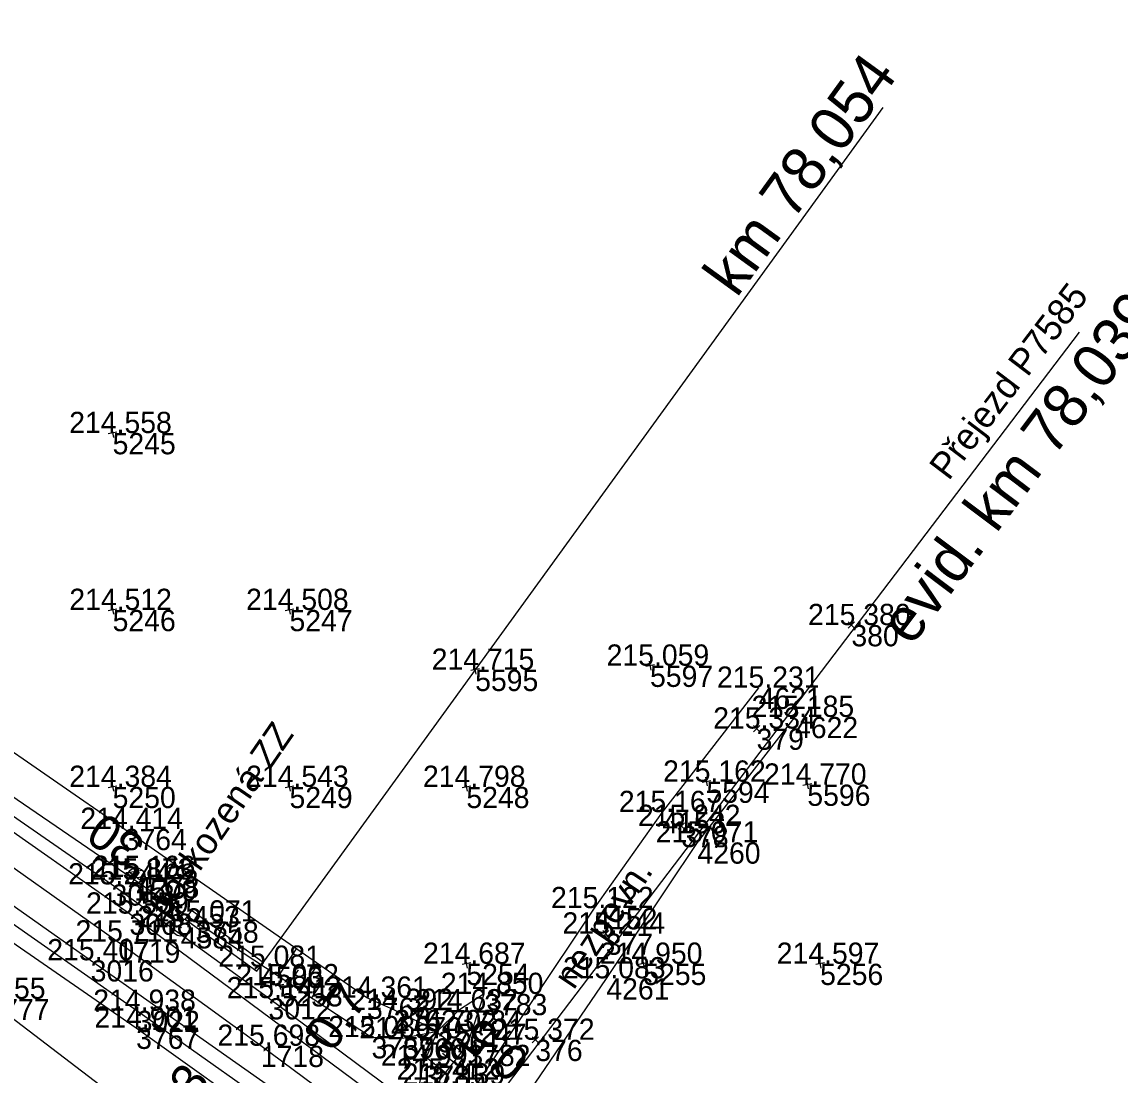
# Model space of a CAD drawing. Extents: x -556590 to -554855, y -1137918 to -1135717.
# Drawn here: x -556025.1 to -555963, y -1136076.3 to -1136016.8 of the extents above; entities that cross this region are included whole.
import ezdxf

# ---------------------------------------------------------------- set-up
doc = ezdxf.new("R2010")
doc.units = 0
for name, color, linetype in [('Vrstva 1', 7, 'Continuous'), ('Vrstva 11', 7, 'Continuous'), ('Vrstva 4', 7, 'Continuous'), ('Vrstva 48', 7, 'Continuous'), ('Vrstva 49', 7, 'Continuous'), ('Vrstva 50', 7, 'Continuous'), ('Vrstva 51', 7, 'Continuous'), ('Vrstva 60', 7, 'Continuous'), ('Vrstva 61', 7, 'Continuous'), ('Vrstva 7', 7, 'Continuous'), ('Vrstva 9', 7, 'Continuous')]:
    doc.layers.add(name, color=color, linetype=linetype)

msp = doc.modelspace()

# ---------------------------------------------------------------- linework, layer by layer
at = {"layer": 'Vrstva 1'}
msp.add_lwpolyline([(-555960.154, -1136115.276), (-555966.686, -1136109.789), (-555972.391, -1136105.07), (-555980.79, -1136098.271), (-555988.861, -1136091.894), (-555996.698, -1136085.814), (-556000.171, -1136083.173), (-556003.144, -1136080.927), (-556011.619, -1136074.635), (-556019.74, -1136068.744), (-556028.634, -1136062.449), (-556038.038, -1136055.957), (-556046.905, -1136049.988), (-556056.242, -1136043.855), (-556065.684, -1136037.797), (-556074.529, -1136032.231), (-556083.366, -1136026.759), (-556092.119, -1136021.415), (-556099.887, -1136016.72), (-556108.312, -1136011.656), (-556117.392, -1136006.238), (-556126.405, -1136000.873), (-556135.067, -1135995.727), (-556144.312, -1135990.237)], dxfattribs=at)
at = {"layer": 'Vrstva 11'}
for p, q in [((-556019.077, -1136064.801), (-556018.255, -1136065.383)), ((-556018.327, -1136064.722), (-556019.02, -1136064.841)), ((-556018.167, -1136065.075), (-556018.588, -1136065.147))]:
    msp.add_line(p, q, dxfattribs=at)
msp.add_circle((-556018.666, -1136065.092), 0.503, dxfattribs=at)
msp.add_arc((-556018.666, -1136065.092), 0.503, 324.70988, 144.70988, dxfattribs=at)
at = {"layer": 'Vrstva 4'}
msp.add_line((-556001.658, -1136082.05), (-555965.339, -1136034.29), dxfattribs=at)
for points in [[(-556033.294, -1136057.176), (-556019.048, -1136067.165), (-556002.411, -1136079.504), (-556002.692, -1136078.674), (-556003.482, -1136077.665), (-556011.19, -1136071.945), (-556020.062, -1136065.513), (-556032.935, -1136056.612)], [(-556035.076, -1136060.042), (-556021.242, -1136069.802), (-556007.999, -1136079.125), (-556004.469, -1136081.961), (-556005.345, -1136081.915), (-556006.379, -1136081.45), (-556008.772, -1136079.635), (-556018.64, -1136072.658), (-556035.578, -1136060.814)]]:
    msp.add_lwpolyline(points, dxfattribs=at)
at = {"layer": 'Vrstva 48'}
for p, q in [((-556010.619, -1136070.693), (-556009.606, -1136069.151)), ((-556009.366, -1136071.516), (-556008.373, -1136070.006)), ((-556009.992, -1136071.104), (-556009.491, -1136070.342)), ((-556008.739, -1136071.928), (-556008.248, -1136071.181)), ((-556008.112, -1136072.34), (-556007.14, -1136070.862)), ((-556000.26, -1136074.982), (-556001.658, -1136073.88)), ((-556001.188, -1136076.16), (-556002.278, -1136075.301)), ((-556000.724, -1136075.571), (-556001.346, -1136075.081))]:
    msp.add_line(p, q, dxfattribs=at)
at = {"layer": 'Vrstva 49'}
for p, q in [((-556019.754, -1136039.953), (-556020.246, -1136040.047)), ((-556020.047, -1136039.754), (-556019.953, -1136040.246)), ((-556019.754, -1136049.953), (-556020.246, -1136050.047)), ((-556020.047, -1136049.754), (-556019.953, -1136050.246)), ((-556009.754, -1136049.953), (-556010.246, -1136050.047)), ((-556010.047, -1136049.754), (-556009.953, -1136050.246)), ((-555978.408, -1136051.032), (-555978.054, -1136050.678)), ((-555978.054, -1136051.032), (-555978.408, -1136050.678)), ((-555999.55, -1136053.137), (-555999.456, -1136053.629)), ((-555989.37, -1136053.103), (-555989.862, -1136053.197)), ((-555989.663, -1136052.904), (-555989.569, -1136053.396)), ((-555999.257, -1136053.336), (-555999.749, -1136053.43)), ((-555983.77, -1136056.882), (-555983.416, -1136056.528)), ((-555983.416, -1136056.882), (-555983.77, -1136056.528)), ((-556019.754, -1136059.953), (-556020.246, -1136060.047)), ((-556020.047, -1136059.754), (-556019.953, -1136060.246)), ((-556009.754, -1136059.953), (-556010.246, -1136060.047)), ((-556010.047, -1136059.754), (-556009.953, -1136060.246)), ((-555999.754, -1136059.953), (-556000.246, -1136060.047)), ((-556000.047, -1136059.754), (-555999.953, -1136060.246)), ((-555986.182, -1136059.658), (-555986.674, -1136059.752)), ((-555986.475, -1136059.459), (-555986.381, -1136059.951)), ((-555980.476, -1136059.827), (-555980.968, -1136059.921)), ((-555980.769, -1136059.628), (-555980.675, -1136060.12)), ((-555988.027, -1136062.387), (-555987.673, -1136062.033)), ((-555987.673, -1136062.387), (-555988.027, -1136062.033)), ((-555992.293, -1136068.469), (-555991.939, -1136068.115)), ((-555991.939, -1136068.469), (-555992.293, -1136068.115)), ((-555999.754, -1136069.953), (-556000.246, -1136070.047)), ((-556000.047, -1136069.754), (-555999.953, -1136070.246)), ((-555989.754, -1136069.953), (-555990.246, -1136070.047)), ((-555990.047, -1136069.754), (-555989.953, -1136070.246)), ((-555979.754, -1136069.953), (-555980.246, -1136070.047)), ((-555980.047, -1136069.754), (-555979.953, -1136070.246)), ((-556010.315, -1136071.166), (-556010.807, -1136071.26)), ((-556010.608, -1136070.967), (-556010.514, -1136071.459)), ((-555996.279, -1136074.475), (-555995.925, -1136074.121)), ((-555995.925, -1136074.475), (-555996.279, -1136074.121))]:
    msp.add_line(p, q, dxfattribs=at)
for points in [[(-556001.626, -1136073.807), (-556004.108, -1136072.607), (-556005.619, -1136071.917), (-556019.373, -1136062.376), (-556031.313, -1136054.12)], [(-556032.224, -1136056.059), (-556015.31, -1136067.61), (-556005.361, -1136074.148), (-556003.603, -1136074.214), (-556001.626, -1136073.807)], [(-556035.99, -1136061.647), (-556018.67, -1136073.613), (-556010.54, -1136079.426), (-556008.935, -1136080.888), (-556007.87, -1136082.372), (-556007.466, -1136083.803), (-556008.183, -1136087.397), (-556009.74, -1136090.039)], [(-556009.74, -1136090.039), (-556010.643, -1136085.987), (-556011.655, -1136084.206), (-556014.651, -1136081.49), (-556027.136, -1136071.984), (-556038.363, -1136064.437)], [(-555998.992, -1136071.706), (-556000.441, -1136072.632), (-556001.626, -1136073.807), (-556002.481, -1136075.765), (-556002.844, -1136077.824), (-556002.051, -1136078.644)], [(-556002.051, -1136078.644), (-556001.719, -1136077.99), (-556001.49, -1136076.544), (-555999.943, -1136074.58), (-555998.992, -1136071.706)]]:
    msp.add_lwpolyline(points, dxfattribs=at)
at = {"layer": 'Vrstva 50'}
msp.add_line((-556016.108, -1136067.964), (-556016.188, -1136067.906), dxfattribs=at)
msp.add_circle((-556016.148, -1136067.935), 0.5, dxfattribs=at)
at = {"layer": 'Vrstva 51'}
msp.add_lwpolyline([(-555983.475, -1136054.395), (-555988.926, -1136061.423), (-555992.767, -1136066.854), (-555999.973, -1136077.636), (-556000.591, -1136078.372), (-556001.387, -1136078.681), (-556002.041, -1136079.164), (-556002.773, -1136080.16), (-555999.384, -1136082.714), (-555998.564, -1136081.584), (-555998.477, -1136081.034), (-555998.479, -1136080.194), (-555997.797, -1136079.231), (-555992.086, -1136070.823), (-555986.936, -1136063.142), (-555981.419, -1136056.046)], dxfattribs=at)
at = {"layer": 'Vrstva 60'}
for p, q in [((-556020, -1136040), (-556020, -1136040)), ((-556020, -1136050), (-556020, -1136050)), ((-556010, -1136050), (-556010, -1136050)), ((-555978.231, -1136050.855), (-555978.231, -1136050.855)), ((-555989.616, -1136053.15), (-555989.616, -1136053.15)), ((-555999.503, -1136053.383), (-555999.503, -1136053.383)), ((-555983.475, -1136054.395), (-555983.475, -1136054.395)), ((-555981.419, -1136056.046), (-555981.419, -1136056.046)), ((-555983.593, -1136056.705), (-555983.593, -1136056.705)), ((-556020, -1136060), (-556020, -1136060)), ((-556010, -1136060), (-556010, -1136060)), ((-556000, -1136060), (-556000, -1136060)), ((-555986.428, -1136059.705), (-555986.428, -1136059.705)), ((-555980.722, -1136059.874), (-555980.722, -1136059.874)), ((-555988.926, -1136061.423), (-555988.926, -1136061.423)), ((-556019.373, -1136062.376), (-556019.373, -1136062.376)), ((-555987.85, -1136062.21), (-555987.85, -1136062.21)), ((-555986.936, -1136063.142), (-555986.936, -1136063.142)), ((-556020.062, -1136065.513), (-556020.062, -1136065.513)), ((-556018.781, -1136065.238), (-556018.781, -1136065.238)), ((-556018.666, -1136065.092), (-556018.666, -1136065.092)), ((-555992.767, -1136066.854), (-555992.767, -1136066.854)), ((-556019.048, -1136067.165), (-556019.048, -1136067.165)), ((-556016.148, -1136067.935), (-556016.148, -1136067.935)), ((-556015.31, -1136067.61), (-556015.31, -1136067.61)), ((-556019.74, -1136068.744), (-556019.74, -1136068.744)), ((-555992.116, -1136068.292), (-555992.116, -1136068.292)), ((-556021.242, -1136069.802), (-556021.242, -1136069.802)), ((-556000, -1136070), (-556000, -1136070)), ((-555990, -1136070), (-555990, -1136070)), ((-555980, -1136070), (-555980, -1136070)), ((-556011.666, -1136070.168), (-556011.666, -1136070.168)), ((-556010.561, -1136071.213), (-556010.561, -1136071.213)), ((-555992.086, -1136070.823), (-555992.086, -1136070.823)), ((-555998.992, -1136071.706), (-555998.992, -1136071.706)), ((-556011.19, -1136071.945), (-556011.19, -1136071.945)), ((-556005.619, -1136071.917), (-556005.619, -1136071.917)), ((-556018.64, -1136072.658), (-556018.64, -1136072.658)), ((-556004.108, -1136072.607), (-556004.108, -1136072.607)), ((-556000.441, -1136072.632), (-556000.441, -1136072.632)), ((-556018.67, -1136073.613), (-556018.67, -1136073.613)), ((-556005.361, -1136074.148), (-556005.361, -1136074.148)), ((-556003.603, -1136074.214), (-556003.603, -1136074.214)), ((-556001.626, -1136073.807), (-556001.626, -1136073.807)), ((-555996.102, -1136074.298), (-555996.102, -1136074.298)), ((-556011.619, -1136074.635), (-556011.619, -1136074.635)), ((-555999.943, -1136074.58), (-555999.943, -1136074.58)), ((-556002.481, -1136075.765), (-556002.481, -1136075.765))]:
    msp.add_line(p, q, dxfattribs=at)
at = {"layer": 'Vrstva 7'}
for p, q in [((-556019.189, -1136064.949), (-556018.373, -1136065.527)), ((-556018.492, -1136064.83), (-556019.07, -1136065.646))]:
    msp.add_line(p, q, dxfattribs=at)
at = {"layer": 'Vrstva 9'}
for p, q in [((-556011.666, -1136070.168), (-555976.442, -1136021.599)), ((-556015.537, -1136066.989), (-556015.889, -1136067.475)), ((-556015.889, -1136067.475), (-556011.842, -1136070.411)), ((-556011.49, -1136069.925), (-556015.537, -1136066.989)), ((-556011.842, -1136070.411), (-556011.49, -1136069.925)), ((-556011.49, -1136069.925), (-556011.138, -1136069.439))]:
    msp.add_line(p, q, dxfattribs=at)

# ---------------------------------------------------------------- texts
at = {"layer": 'Vrstva 11'}
msp.add_text('30', height=2, rotation=144.70988, dxfattribs=at).set_placement((-556018.037, -1136063.08))
at = {"layer": 'Vrstva 4'}
for s, height, rotation, p in [('Přejezd P7585', 1.5, 52.7489, (-555972.734, -1136042.741)), ('evid. km 78,039', 2.5, 53.07834, (-555974.843, -1136052.103))]:
    msp.add_text(s, height=height, rotation=rotation, dxfattribs=at).set_placement(p)
at = {"layer": 'Vrstva 48'}
for s, rotation, p in [('0,7', 56.68902, (-556007.543, -1136075.075)), ('0,5', 141.77327, (-555996.292, -1136075.223)), ('1,3', 54.435, (-556016.596, -1136079.632))]:
    msp.add_text(s, height=2, rotation=rotation, dxfattribs=at).set_placement(p)
at = {"layer": 'Vrstva 50'}
msp.add_text('poškozená ZZ', height=1.5, rotation=55.45782, dxfattribs=at).set_placement((-556016.912, -1136067.5))
at = {"layer": 'Vrstva 51'}
msp.add_text('nezpevn.', height=1.5, rotation=56.15872, dxfattribs=at).set_placement((-555993.926, -1136071.52))
at = {"layer": 'Vrstva 60'}
for s, p in [('5245', (-556020, -1136041.2)), ('5246', (-556020, -1136051.2)), ('5247', (-556010, -1136051.2)), ('380', (-555978.231, -1136052.055)), ('5597', (-555989.616, -1136054.35)), ('5595', (-555999.503, -1136054.583)), ('4621', (-555983.475, -1136055.595)), ('4622', (-555981.419, -1136057.246)), ('379', (-555983.593, -1136057.905)), ('5250', (-556020, -1136061.2)), ('5249', (-556010, -1136061.2)), ('5248', (-556000, -1136061.2)), ('5594', (-555986.428, -1136060.905)), ('5596', (-555980.722, -1136061.074)), ('4153', (-555988.926, -1136062.623)), ('3764', (-556019.373, -1136063.576)), ('378', (-555987.85, -1136063.41)), ('4260', (-555986.936, -1136064.342)), ('3013', (-556020.062, -1136066.713)), ('1509', (-556018.781, -1136066.438)), ('4278', (-556018.666, -1136066.292)), ('4152', (-555992.767, -1136068.054)), ('3008', (-556019.048, -1136068.365)), ('4584', (-556016.148, -1136069.135)), ('3758', (-556015.31, -1136068.81)), ('1719', (-556019.74, -1136069.944)), ('377', (-555992.116, -1136069.492)), ('3016', (-556021.242, -1136071.002)), ('5254', (-556000, -1136071.2)), ('5255', (-555990, -1136071.2)), ('5256', (-555980, -1136071.2)), ('4583', (-556011.666, -1136071.368)), ('5253', (-556010.561, -1136072.413)), ('4261', (-555992.086, -1136072.023)), ('3783', (-555998.992, -1136072.906)), ('3777', (-556027.136, -1136073.184)), ('3012', (-556011.19, -1136073.145)), ('3763', (-556005.619, -1136073.117)), ('3022', (-556018.64, -1136073.858)), ('3762', (-556004.108, -1136073.807)), ('3784', (-556000.441, -1136073.832)), ('3767', (-556018.67, -1136074.813)), ('3759', (-556005.361, -1136075.348)), ('3760', (-556003.603, -1136075.414)), ('3761', (-556001.626, -1136075.007)), ('376', (-555996.102, -1136075.498)), ('1718', (-556011.619, -1136075.835)), ('3782', (-555999.943, -1136075.78)), ('3785', (-556002.481, -1136076.965))]:
    msp.add_text(s, height=1.2, dxfattribs=at).set_placement(p)
at = {"layer": 'Vrstva 61'}
for s, p in [('214.558', (-556022.454, -1136040)), ('214.512', (-556022.448, -1136050)), ('214.508', (-556012.454, -1136050)), ('215.380', (-555980.682, -1136050.855)), ('215.059', (-555992.07, -1136053.15)), ('214.715', (-556001.959, -1136053.383)), ('215.231', (-555985.832, -1136054.395)), ('215.185', (-555983.875, -1136056.046)), ('215.334', (-555986.044, -1136056.705)), ('214.384', (-556022.451, -1136060)), ('214.543', (-556012.452, -1136060)), ('214.798', (-556002.454, -1136060)), ('215.162', (-555988.876, -1136059.705)), ('214.770', (-555983.173, -1136059.874)), ('215.167', (-555991.378, -1136061.423)), ('214.414', (-556021.824, -1136062.376)), ('215.242', (-555990.298, -1136062.21)), ('215.071', (-555989.293, -1136063.142)), ('215.244', (-556022.513, -1136065.513)), ('215.873', (-556021.233, -1136065.238)), ('215.166', (-556021.118, -1136065.092)), ('215.122', (-555995.215, -1136066.854)), ('215.559', (-556021.502, -1136067.165)), ('215.453', (-556018.6, -1136067.935)), ('215.071', (-556017.667, -1136067.61)), ('215.244', (-555994.567, -1136068.292)), ('215.711', (-556022.097, -1136068.744)), ('215.407', (-556023.694, -1136069.802)), ('215.081', (-556014.023, -1136070.168)), ('214.687', (-556002.452, -1136070)), ('214.950', (-555992.451, -1136070)), ('214.597', (-555982.452, -1136070)), ('215.062', (-556013.009, -1136071.213)), ('215.083', (-555994.538, -1136070.823)), ('214.850', (-556001.443, -1136071.706)), ('213.355', (-556029.592, -1136071.984)), ('215.141', (-556013.547, -1136071.945)), ('214.361', (-556007.976, -1136071.917)), ('214.938', (-556021.094, -1136072.658)), ('214.392', (-556006.556, -1136072.607)), ('214.632', (-556002.889, -1136072.632)), ('214.901', (-556021.027, -1136073.613)), ('215.086', (-556007.813, -1136074.148)), ('214.970', (-556006.054, -1136074.214)), ('214.702', (-556004.074, -1136073.807)), ('215.372', (-555998.55, -1136074.298)), ('215.698', (-556014.073, -1136074.635)), ('215.247', (-556002.395, -1136074.58)), ('214.991', (-556004.838, -1136075.765)), ('215.412', (-556003.938, -1136076.544)), ('215.439', (-556003.605, -1136076.829))]:
    msp.add_text(s, height=1.2, dxfattribs=at).set_placement(p)
at = {"layer": 'Vrstva 9'}
msp.add_text('km 78,054', height=2.5, rotation=54.04916, dxfattribs=at).set_placement((-555984.719, -1136032.404))

doc.saveas('drawing.dxf')
